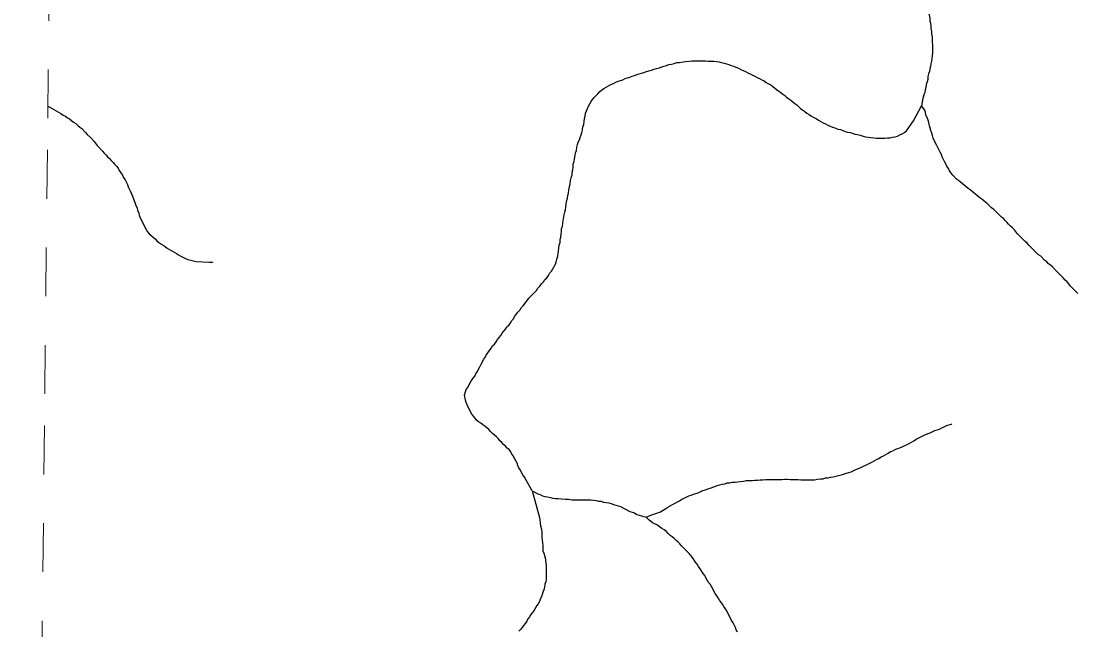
# Model space of a CAD drawing. Extents: x 652.3 to 678, y 7316.9 to 7344.9.
# Drawn here: x 652.343 to 654.508, y 7326.361 to 7327.609 of the extents above; entities that cross this region are included whole.
import ezdxf

# ---------------------------------------------------------------- set-up
doc = ezdxf.new("R2010")
doc.units = 0
doc.header["$LTSCALE"] = 0.032
doc.linetypes.add('SHORT_DASHED', pattern=[2.7, 1.5, -1.2])
doc.layers.add('53', color=7, linetype='SHORT_DASHED', lineweight=13)
doc.layers.add('7', color=7, linetype='Continuous', lineweight=25)

msp = doc.modelspace()

# ---------------------------------------------------------------- linework, layer by layer
at = {"layer": '53'}
msp.add_lwpolyline([(652.343, 7322.3251), (652.3491, 7322.8901), (652.3551, 7323.4551), (652.3612, 7324.0202), (652.3672, 7324.5852), (652.3733, 7325.1502), (652.3794, 7325.7152), (652.3854, 7326.2802), (652.3915, 7326.8453), (652.3975, 7327.4103), (652.4036, 7327.9753), (652.4096, 7328.5403), (652.4157, 7329.1053), (652.4217, 7329.6703), (652.4278, 7330.2354), (652.4338, 7330.8004), (652.4399, 7331.3654), (652.4459, 7331.9304), (652.452, 7332.4954), (652.458, 7333.0604)], dxfattribs=at)
at = {"layer": '7'}
for points in [[(654.1915, 7327.6715), (654.2026, 7327.6325), (654.205, 7327.6222), (654.2066, 7327.6158), (654.2066, 7327.6103), (654.2082, 7327.6055), (654.209, 7327.5999), (654.209, 7327.5943)], [(654.209, 7327.5943), (654.2098, 7327.588), (654.2098, 7327.5824), (654.2114, 7327.5776), (654.2114, 7327.5721), (654.2114, 7327.5665), (654.2121, 7327.5609), (654.2121, 7327.5554), (654.2121, 7327.5498), (654.2121, 7327.5442), (654.2114, 7327.5386), (654.2106, 7327.5331), (654.2098, 7327.5275), (654.209, 7327.5219), (654.2082, 7327.5164), (654.2066, 7327.5116), (654.2058, 7327.506), (654.2042, 7327.5012), (654.2026, 7327.4957), (654.2026, 7327.4901), (654.201, 7327.4853), (654.1994, 7327.4798), (654.1986, 7327.4734), (654.197, 7327.4686), (654.1962, 7327.4631), (654.1946, 7327.4583), (654.1931, 7327.4535), (654.1925, 7327.4518)], [(653.461, 7327.2339), (653.4618, 7327.2395), (653.4634, 7327.2466), (653.4642, 7327.2522), (653.4658, 7327.257), (653.4666, 7327.2633), (653.4674, 7327.2697), (653.469, 7327.2761), (653.4698, 7327.2824), (653.4714, 7327.288), (653.473, 7327.2944), (653.473, 7327.2999), (653.4745, 7327.3047), (653.4753, 7327.3103), (653.4753, 7327.3159), (653.4769, 7327.3214), (653.4777, 7327.327), (653.4793, 7327.3342), (653.4801, 7327.3397), (653.4817, 7327.3445), (653.4825, 7327.3509), (653.4841, 7327.3564), (653.4857, 7327.3612), (653.4881, 7327.366), (653.4897, 7327.3708), (653.4913, 7327.3763), (653.4928, 7327.3811), (653.4944, 7327.3867), (653.4952, 7327.393), (653.4968, 7327.3978), (653.4976, 7327.4034), (653.4984, 7327.4097), (653.5, 7327.4145), (653.5008, 7327.4209), (653.5024, 7327.4257), (653.5048, 7327.4304), (653.5064, 7327.4352), (653.5096, 7327.44), (653.5119, 7327.4448), (653.5151, 7327.4487), (653.5183, 7327.4527), (653.5223, 7327.4567), (653.5255, 7327.4607), (653.5294, 7327.4646), (653.5334, 7327.4678), (653.5382, 7327.471), (653.543, 7327.4742), (653.5477, 7327.4766), (653.5525, 7327.4798), (653.5581, 7327.4814), (653.5629, 7327.4845), (653.5676, 7327.4861), (653.5724, 7327.4877), (653.5772, 7327.4893), (653.582, 7327.4917), (653.5867, 7327.4933), (653.5915, 7327.4949), (653.5963, 7327.4965), (653.6011, 7327.4981), (653.6058, 7327.4997), (653.6106, 7327.5012), (653.6154, 7327.5028), (653.6202, 7327.5044), (653.6257, 7327.506), (653.6305, 7327.5076), (653.6361, 7327.5092), (653.6416, 7327.5108), (653.6464, 7327.5124), (653.652, 7327.514), (653.6568, 7327.5156), (653.6615, 7327.5172), (653.6663, 7327.5188), (653.6711, 7327.5203), (653.6766, 7327.5211), (653.6822, 7327.5227), (653.6878, 7327.5243), (653.6934, 7327.5243), (653.7005, 7327.5259), (653.7061, 7327.5267), (653.7133, 7327.5275), (653.7188, 7327.5283), (653.7244, 7327.5283), (653.73, 7327.5283), (653.7355, 7327.5283), (653.7411, 7327.5283), (653.7467, 7327.5283), (653.7522, 7327.5275), (653.7578, 7327.5275), (653.7634, 7327.5275), (653.7689, 7327.5267), (653.7745, 7327.5259), (653.7793, 7327.5243), (653.7849, 7327.5235), (653.7896, 7327.5219), (653.7944, 7327.5203), (653.7992, 7327.5188), (653.804, 7327.5172), (653.8087, 7327.5148), (653.8143, 7327.5132), (653.8191, 7327.51), (653.8239, 7327.5084)], [(653.8239, 7327.5084), (653.8286, 7327.506), (653.8334, 7327.5036), (653.8382, 7327.5012), (653.8429, 7327.4989), (653.8477, 7327.4965), (653.8525, 7327.4941), (653.8573, 7327.4917), (653.862, 7327.4893), (653.8668, 7327.4869), (653.8708, 7327.4837), (653.8756, 7327.4806), (653.8803, 7327.479), (653.8843, 7327.4758), (653.8883, 7327.4726), (653.8923, 7327.4694), (653.8971, 7327.4662), (653.901, 7327.4631), (653.905, 7327.4599), (653.909, 7327.4567), (653.913, 7327.4535), (653.9177, 7327.4503), (653.9217, 7327.4471), (653.9257, 7327.444), (653.9297, 7327.4408), (653.9337, 7327.4376), (653.9376, 7327.4344), (653.9416, 7327.4304), (653.9464, 7327.4272), (653.9504, 7327.4241), (653.9543, 7327.4209), (653.9591, 7327.4177), (653.9639, 7327.4145), (653.9687, 7327.4121), (653.9734, 7327.4097), (653.9782, 7327.4066), (653.983, 7327.4034), (653.9878, 7327.401), (653.9925, 7327.3986), (653.9973, 7327.3962), (654.0021, 7327.3938), (654.0069, 7327.3922), (654.0116, 7327.3906), (654.018, 7327.3883), (654.0236, 7327.3875), (654.0283, 7327.3851), (654.0331, 7327.3835), (654.0379, 7327.3819), (654.0435, 7327.3811), (654.0482, 7327.3795), (654.053, 7327.3779), (654.0586, 7327.3771), (654.0641, 7327.3755), (654.0697, 7327.3739), (654.0745, 7327.3723), (654.0801, 7327.3716), (654.0856, 7327.3708), (654.092, 7327.37), (654.0976, 7327.3692), (654.1031, 7327.3692), (654.1087, 7327.3692), (654.1143, 7327.3692), (654.1198, 7327.37), (654.1254, 7327.37), (654.1302, 7327.3716), (654.1358, 7327.3723), (654.1405, 7327.3739), (654.1453, 7327.3763), (654.1501, 7327.3787), (654.1549, 7327.3811), (654.1588, 7327.3843), (654.1732, 7327.405), (654.1899, 7327.436)], [(654.1925, 7327.4518), (654.1899, 7327.436), (654.1899, 7327.436)], [(652.3978, 7327.4352), (652.4004, 7327.4336), (652.4051, 7327.4312), (652.4099, 7327.428), (652.4147, 7327.4257), (652.4195, 7327.4225), (652.4242, 7327.4201), (652.429, 7327.4169), (652.4338, 7327.4145), (652.4378, 7327.4113), (652.4425, 7327.4089), (652.4465, 7327.4058), (652.4505, 7327.4026), (652.4553, 7327.3994), (652.4592, 7327.3954), (652.4632, 7327.3922), (652.4672, 7327.3891), (652.4752, 7327.3811), (652.4783, 7327.3771), (652.4855, 7327.3708), (652.4927, 7327.3628), (652.499, 7327.3548), (652.5022, 7327.3509), (652.5102, 7327.3429), (652.5134, 7327.3389), (652.5173, 7327.3349), (652.5205, 7327.331), (652.5245, 7327.3278), (652.5277, 7327.3238), (652.5317, 7327.3198), (652.5348, 7327.3159), (652.5388, 7327.3119), (652.542, 7327.3079), (652.5444, 7327.3031), (652.5508, 7327.2936), (652.5531, 7327.2888), (652.5563, 7327.284), (652.5611, 7327.2745), (652.5627, 7327.2697), (652.5675, 7327.2602), (652.5691, 7327.2554), (652.5714, 7327.2506), (652.5746, 7327.2411), (652.577, 7327.2363), (652.5786, 7327.2315), (652.581, 7327.2267), (652.5818, 7327.2212), (652.5842, 7327.2164), (652.585, 7327.2108), (652.5874, 7327.206), (652.5945, 7327.1917), (652.5969, 7327.187), (652.5993, 7327.1822), (652.6025, 7327.1774), (652.6057, 7327.1734), (652.6096, 7327.1702), (652.6136, 7327.1663), (652.6176, 7327.1631), (652.6216, 7327.1591), (652.6255, 7327.1559), (652.6295, 7327.1527), (652.6343, 7327.1503), (652.6383, 7327.1472), (652.6423, 7327.144), (652.647, 7327.1416), (652.6518, 7327.1384), (652.6566, 7327.136), (652.6614, 7327.1328), (652.6661, 7327.1305), (652.6709, 7327.1273), (652.6804, 7327.1225), (652.6852, 7327.1209), (652.6908, 7327.1193), (652.6964, 7327.1177), (652.7019, 7327.1169), (652.729, 7327.1153), (652.7353, 7327.115), (652.7361, 7327.1149)], [(654.5105, 7327.0509), (654.4946, 7327.0668), (654.4914, 7327.0708), (654.4883, 7327.0748), (654.4843, 7327.0787), (654.4811, 7327.0827), (654.4771, 7327.0859), (654.4731, 7327.0899), (654.4692, 7327.0939), (654.466, 7327.0978), (654.458, 7327.1058), (654.454, 7327.109), (654.4501, 7327.1122), (654.4469, 7327.1161), (654.4421, 7327.1193), (654.4341, 7327.1273), (654.4294, 7327.1305), (654.4254, 7327.1344), (654.4214, 7327.1384), (654.4095, 7327.1503), (654.4063, 7327.1543), (654.4023, 7327.1575), (654.3864, 7327.1734), (654.38, 7327.1814), (654.3761, 7327.1854), (654.3721, 7327.1893), (654.3681, 7327.1933), (654.3649, 7327.1973), (654.3609, 7327.2005), (654.3578, 7327.2045), (654.3538, 7327.2076), (654.3379, 7327.2236), (654.3331, 7327.2267), (654.3251, 7327.2347), (654.3212, 7327.2379), (654.3172, 7327.2411), (654.3132, 7327.2442), (654.3092, 7327.2474), (654.3052, 7327.2506), (654.3013, 7327.2538), (654.2973, 7327.257), (654.2933, 7327.2602), (654.2893, 7327.2633), (654.2854, 7327.2665), (654.2814, 7327.2697), (654.2774, 7327.2729), (654.2734, 7327.2761), (654.2694, 7327.2793), (654.2655, 7327.2824), (654.2615, 7327.2856), (654.2535, 7327.2936), (654.2503, 7327.2976), (654.2472, 7327.3023), (654.2448, 7327.3071), (654.2416, 7327.3119), (654.2392, 7327.3166), (654.2368, 7327.3214), (654.232, 7327.331), (654.2304, 7327.3357), (654.2281, 7327.3405), (654.2209, 7327.3548), (654.2185, 7327.3596), (654.2137, 7327.3692), (654.2121, 7327.3747), (654.2106, 7327.3795), (654.209, 7327.3851), (654.2058, 7327.3946), (654.2042, 7327.4042), (654.201, 7327.4121), (654.1986, 7327.4169), (654.1978, 7327.4225), (654.1962, 7327.4272), (654.1899, 7327.436)], [(653.3098, 7326.7644), (653.3059, 7326.7684), (653.3019, 7326.7724), (653.2979, 7326.7756), (653.2939, 7326.7788), (653.2899, 7326.7819), (653.286, 7326.7851), (653.2812, 7326.7883), (653.2772, 7326.7915), (653.274, 7326.7955), (653.2708, 7326.7995), (653.2677, 7326.8034), (653.2645, 7326.8082), (653.2629, 7326.813), (653.2597, 7326.8178), (653.2581, 7326.8225), (653.2557, 7326.8273), (653.2541, 7326.8321), (653.2525, 7326.8432), (653.2541, 7326.8496), (653.2557, 7326.8544), (653.2589, 7326.8583), (653.2613, 7326.8631), (653.2637, 7326.8679), (653.2669, 7326.8727), (653.2701, 7326.8774), (653.2732, 7326.8814), (653.2756, 7326.8862), (653.2788, 7326.891), (653.2812, 7326.8957), (653.2836, 7326.9005), (653.2868, 7326.9061), (653.2891, 7326.9108), (653.2915, 7326.9156), (653.2947, 7326.9196), (653.2971, 7326.9244), (653.3003, 7326.9291), (653.3035, 7326.9339), (653.3067, 7326.9387), (653.3098, 7326.9435), (653.3138, 7326.9474), (653.317, 7326.9522), (653.3202, 7326.957), (653.3234, 7326.961), (653.3265, 7326.965), (653.3297, 7326.9697), (653.3329, 7326.9737), (653.3361, 7326.9777), (653.3393, 7326.9825), (653.3433, 7326.9864), (653.3464, 7326.9904), (653.3488, 7326.9952), (653.3528, 7326.9992), (653.3552, 7327.0039), (653.3584, 7327.0079), (653.3616, 7327.0127), (653.3655, 7327.0167), (653.3687, 7327.0214), (653.3719, 7327.0254), (653.3751, 7327.0294), (653.3783, 7327.0334), (653.3814, 7327.0374), (653.3846, 7327.0413), (653.3886, 7327.0453), (653.3918, 7327.0493), (653.3958, 7327.0533), (653.3998, 7327.0573), (653.4029, 7327.062), (653.4069, 7327.066), (653.4101, 7327.0708), (653.4141, 7327.0748), (653.4173, 7327.0795), (653.4212, 7327.0835), (653.4244, 7327.0883), (653.4276, 7327.0931), (653.4308, 7327.097), (653.4332, 7327.1018), (653.4364, 7327.1066), (653.4387, 7327.1114), (653.4403, 7327.1161), (653.4419, 7327.1217), (653.4435, 7327.1273), (653.4443, 7327.1328), (653.4451, 7327.1384), (653.4459, 7327.144), (653.4467, 7327.1503), (653.4483, 7327.1559), (653.4483, 7327.1615), (653.4499, 7327.1663), (653.4507, 7327.1726), (653.4515, 7327.1782), (653.4515, 7327.1838), (653.4531, 7327.1893), (653.4539, 7327.1949), (653.4547, 7327.2013), (653.4562, 7327.2068), (653.457, 7327.2124), (653.4578, 7327.218), (653.4594, 7327.2228), (653.4602, 7327.2283), (653.461, 7327.2339)], [(653.6249, 7326.5926), (653.6377, 7326.5981), (653.6424, 7326.5997), (653.6544, 7326.6037), (653.6655, 7326.6101), (653.6695, 7326.6133), (653.6743, 7326.6156), (653.679, 7326.6188), (653.6934, 7326.626), (653.6981, 7326.6292), (653.7029, 7326.6316), (653.7125, 7326.6363), (653.7172, 7326.6379), (653.722, 7326.6395), (653.7316, 7326.6427), (653.7411, 7326.6475), (653.7467, 7326.6483), (653.7514, 7326.6507), (653.7562, 7326.6522), (653.7658, 7326.6554), (653.7705, 7326.6578), (653.7761, 7326.6586), (653.7809, 7326.6602), (653.7865, 7326.661), (653.7912, 7326.6626), (653.7968, 7326.6626), (653.8016, 7326.6642), (653.8071, 7326.6642), (653.8127, 7326.665), (653.8183, 7326.6658), (653.8246, 7326.6666), (653.8302, 7326.6674), (653.8422, 7326.6674), (653.8477, 7326.6682), (653.8533, 7326.6682), (653.8589, 7326.669), (653.8644, 7326.669), (653.87, 7326.6698), (653.9034, 7326.6698), (653.909, 7326.6705), (653.9146, 7326.6705), (653.9201, 7326.6698), (653.9368, 7326.6698), (653.9424, 7326.669), (653.9703, 7326.669), (653.9766, 7326.6705), (653.9822, 7326.6713), (653.9878, 7326.6713), (653.9925, 7326.6729), (653.9981, 7326.6729), (654.0029, 7326.6745), (654.0085, 7326.6753), (654.014, 7326.6769), (654.0196, 7326.6777), (654.0252, 7326.6793), (654.0299, 7326.6809), (654.0355, 7326.6825), (654.0403, 7326.6841), (654.0451, 7326.6857), (654.0546, 7326.6904), (654.0641, 7326.6936), (654.088, 7326.7056), (654.0928, 7326.7079), (654.0976, 7326.7111), (654.1023, 7326.7127), (654.1071, 7326.7159), (654.1119, 7326.7183), (654.1167, 7326.7207), (654.1214, 7326.7239), (654.1262, 7326.727), (654.131, 7326.7286), (654.1358, 7326.731), (654.1405, 7326.7334), (654.1453, 7326.735), (654.1501, 7326.7366), (654.1644, 7326.7438), (654.1692, 7326.7461), (654.174, 7326.7493), (654.1787, 7326.7525), (654.1978, 7326.7621), (654.2074, 7326.7652), (654.2169, 7326.77), (654.2217, 7326.7716), (654.2265, 7326.7732), (654.2312, 7326.7756), (654.236, 7326.778), (654.2408, 7326.7804), (654.2511, 7326.7835), (654.2515, 7326.7837)], [(653.391, 7326.6467), (653.3751, 7326.6745), (653.3723, 7326.6795), (653.3695, 7326.6841), (653.3671, 7326.6888), (653.3639, 7326.6936), (653.3616, 7326.6984), (653.36, 7326.7032), (653.3576, 7326.7079), (653.3552, 7326.7127), (653.3528, 7326.7175), (653.3496, 7326.7215), (653.3472, 7326.7262), (653.3441, 7326.731), (653.3401, 7326.7342), (653.3361, 7326.7382), (653.3321, 7326.7414), (653.3289, 7326.7453), (653.325, 7326.7493), (653.3218, 7326.7533), (653.3178, 7326.7573), (653.3138, 7326.7605), (653.3098, 7326.7644)], [(653.391, 7326.6467), (653.4061, 7326.5918), (653.4069, 7326.5862), (653.4077, 7326.5806), (653.4085, 7326.5751), (653.4101, 7326.5679), (653.4109, 7326.5623), (653.4109, 7326.5568), (653.4109, 7326.5512), (653.4117, 7326.5456), (653.4125, 7326.5401), (653.4133, 7326.5345), (653.4133, 7326.5289), (653.4133, 7326.5233), (653.4149, 7326.5186), (653.4165, 7326.5138), (653.4181, 7326.509), (653.4188, 7326.4987), (653.4196, 7326.4931), (653.4196, 7326.4875), (653.4196, 7326.482), (653.4196, 7326.4764), (653.4196, 7326.4708), (653.4196, 7326.4653), (653.4188, 7326.4597), (653.4173, 7326.4549), (653.4165, 7326.4486), (653.4149, 7326.4438), (653.4133, 7326.439), (653.4117, 7326.4342), (653.4101, 7326.4295), (653.4077, 7326.4247), (653.4061, 7326.4199), (653.4037, 7326.4151), (653.4005, 7326.4112), (653.3982, 7326.4064), (653.395, 7326.4016), (653.3918, 7326.3968), (653.3886, 7326.3929), (653.3854, 7326.3881), (653.3822, 7326.3841), (653.3799, 7326.3793), (653.3767, 7326.3746), (653.3735, 7326.3706), (653.3703, 7326.3666), (653.3671, 7326.3626), (653.3639, 7326.3586)], [(653.391, 7326.6467), (653.4029, 7326.6403), (653.4077, 7326.6387), (653.4125, 7326.6363), (653.4173, 7326.6347), (653.4228, 7326.6339), (653.4284, 7326.6332), (653.4332, 7326.6316), (653.4387, 7326.6308), (653.4443, 7326.6308), (653.4515, 7326.63), (653.4594, 7326.6292), (653.4658, 7326.6292), (653.4722, 7326.6284), (653.5111, 7326.6284), (653.5167, 7326.6276), (653.5223, 7326.6268), (653.5271, 7326.6252), (653.5326, 7326.6252), (653.5374, 7326.6236), (653.543, 7326.6228), (653.5485, 7326.622), (653.5533, 7326.6204), (653.5581, 7326.6188), (653.5724, 7326.6141), (653.5915, 7326.6045), (653.6011, 7326.6013), (653.6058, 7326.5981), (653.6249, 7326.5926)], [(653.8119, 7326.357), (653.8095, 7326.3618), (653.8079, 7326.3666), (653.8032, 7326.3761), (653.8, 7326.3809), (653.7976, 7326.3857), (653.7904, 7326.4), (653.7873, 7326.4048), (653.7841, 7326.4096), (653.7817, 7326.4143), (653.7753, 7326.4223), (653.7729, 7326.4271), (653.7697, 7326.431), (653.7666, 7326.4358), (653.7634, 7326.4406), (653.7618, 7326.4454), (653.7586, 7326.4501), (653.7562, 7326.4549), (653.753, 7326.4589), (653.7499, 7326.4637), (653.7475, 7326.4684), (653.7451, 7326.4732), (653.7419, 7326.4772), (653.7355, 7326.4867), (653.7323, 7326.4915), (653.7292, 7326.4963), (653.726, 7326.5003), (653.7196, 7326.5098), (653.7133, 7326.5178), (653.7013, 7326.5297), (653.6973, 7326.5337), (653.6942, 7326.5377), (653.6902, 7326.5416), (653.6862, 7326.5448), (653.6822, 7326.5488), (653.6782, 7326.552), (653.6743, 7326.5552), (653.6703, 7326.5592), (653.6663, 7326.5631), (653.6615, 7326.5663), (653.6568, 7326.5695), (653.652, 7326.5727), (653.648, 7326.5759), (653.6377, 7326.5806), (653.6305, 7326.587), (653.6249, 7326.5926)]]:
    msp.add_lwpolyline(points, dxfattribs=at)

doc.saveas('drawing.dxf')
